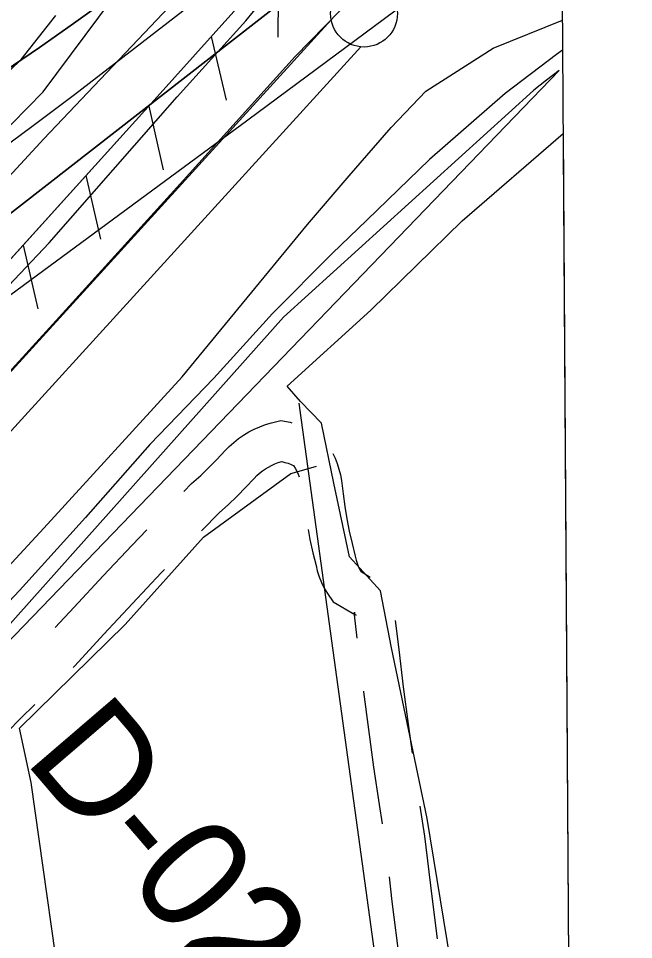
# Model space of a CAD drawing. Extents: x 3477039 to 3515015, y 546746 to 572297.
# Drawn here: x 3512456 to 3512916, y 559928 to 560616 of the extents above; entities that cross this region are included whole.
import ezdxf

# ---------------------------------------------------------------- set-up
doc = ezdxf.new("R2010")
doc.units = 0
for name, color, linetype in [('V-DTCH-CNTR', 7, 'Continuous'), ('V-FLOD-BASE', 7, 'Continuous'), ('V-GRID-FRAM', 7, 'Continuous'), ('V-LEVE-TOET', 7, 'Continuous'), ('V-RIVR-EDGE', 7, 'Continuous'), ('V-RIVR-RANG-IDEN', 7, 'Continuous'), ('V-ROAD-CNTR', 7, 'Continuous'), ('V-RRAP-FSHR', 7, 'Continuous'), ('V-SITE-VEGE', 7, 'Continuous'), ('V-SURV-LINE', 7, 'Continuous'), ('V-TOPO-DPTH', 7, 'Continuous'), ('V-TOPO-MINR', 7, 'Continuous'), ('V-TOPO-SHOR', 7, 'Continuous'), ('V-TOPO-WATR', 7, 'Continuous')]:
    doc.layers.add(name, color=color, linetype=linetype)

msp = doc.modelspace()

# ---------------------------------------------------------------- linework, layer by layer
at = {"layer": 'V-DTCH-CNTR'}
for points in [[(3512457.18, 560085.93), (3512536.15, 560163.42), (3512594.8, 560228.78), (3512660.18, 560276.38), (3512675.03, 560280.61), (3512679.38, 560281.85)], [(3512631.74, 558807.67), (3512610.83, 558966.46), (3512593.3, 559093.07), (3512573.46, 559251.5), (3512554.18, 559386.07), (3512534.67, 559539.07), (3512513.67, 559686.31), (3512493.17, 559853.05), (3512465.99, 560045.49), (3512457.18, 560085.93)]]:
    msp.add_lwpolyline(points, dxfattribs=at)
at = {"layer": 'V-FLOD-BASE'}
msp.add_lwpolyline([(3511829.13, 559666.52), (3511885.95, 559728.63), (3511983.2, 559835.99), (3512063, 559927.58), (3512139.13, 560013.41), (3512216.69, 560094.89), (3512298.29, 560186.46), (3512383.15, 560279.45), (3512482.21, 560387.89), (3512577.28, 560492.73), (3512663.24, 560587.89), (3512685.45, 560610.5), (3512709.48, 560635.26), (3512725.8, 560643.82), (3512769.35, 560670.62), (3512858.27, 560723.83), (3512862.4, 560726.37)], dxfattribs=at)
at = {"layer": 'V-GRID-FRAM'}
for points in [[(3481168.52, 570290.24), (3512799.99, 570478.87), (3512916.35, 552296.05), (3481269.02, 552107.33), (3481168.52, 570290.24)], [(3512799.99, 570478.87), (3512916.35, 552296.05), (3481269.02, 552107.33)]]:
    msp.add_lwpolyline(points, dxfattribs=at)
at = {"layer": 'V-LEVE-TOET'}
for points in [[(3511799.02, 559701.06), (3511874.79, 559785.45), (3511942.9, 559860.85), (3512005.92, 559930.15), (3512071.15, 560007.02), (3512137.79, 560078.46), (3512224.1, 560171.45), (3512295.52, 560254.06), (3512405.48, 560370.73), (3512479.4, 560448.62), (3512575.21, 560557.8), (3512626.57, 560614.53), (3512655.01, 560649.74), (3512667.41, 560665.2), (3512679.76, 560674.87), (3512700.09, 560687.37), (3512748.7, 560713.77), (3512807.46, 560743.34), (3512862.09, 560774.18)], [(3511715.4, 559407.86), (3511732.83, 559437.72), (3511810.73, 559518.48), (3511895.21, 559608.58), (3511995.73, 559718.09), (3512098.08, 559830.48), (3512189.85, 559928.84), (3512264.5, 560008.9), (3512352.62, 560102.6), (3512475.35, 560235.44), (3512578.79, 560348.54), (3512672.47, 560462.43), (3512703.81, 560498.7), (3512735.14, 560534.98), (3512760.99, 560561.9), (3512811.45, 560594.07), (3512863.11, 560615.13)]]:
    msp.add_lwpolyline(points, dxfattribs=at)
at = {"layer": 'V-RIVR-EDGE'}
msp.add_lwpolyline([(3511785.28, 559988.7), (3511896.57, 560082.68), (3511959.76, 560147.96), (3512019.92, 560197.64), (3512035.58, 560218.61), (3512078.3, 560256.93), (3512115.02, 560297.06), (3512167.35, 560341.35), (3512190.82, 560362.3), (3512269.57, 560406.53), (3512306.84, 560426.25), (3512334.52, 560453.2), (3512365.84, 560495.75), (3512411.58, 560540.66), (3512458.52, 560585.56), (3512484.41, 560618.52)], dxfattribs=at)
at = {"layer": 'V-ROAD-CNTR'}
for points in [[(3512860.65, 560577.39), (3512306.66, 560003.27), (3511752.79, 559394.67)], [(3512860.65, 560577.39), (3512851.15, 560570.12), (3512841.71, 560562.79), (3512841.44, 560562.58)], [(3512841.44, 560562.58), (3512654.57, 560393.1)], [(3512654.57, 560393.1), (3512306.66, 560003.27), (3510849.95, 558402.61)], [(3512580.18, 560262.83), (3512585.92, 560268.71), (3512592.74, 560274.88), (3512598.9, 560280.77), (3512604.88, 560286.84), (3512610.96, 560293.38), (3512613.98, 560296.45), (3512617.39, 560299.51), (3512620.98, 560302.36), (3512624.75, 560304.96), (3512628.67, 560307.33), (3512632.74, 560309.44), (3512636.93, 560311.29), (3512641.23, 560312.88), (3512645.62, 560314.19), (3512652.57, 560315.79), (3512659.49, 560314.61), (3512660.93, 560314.25)], [(3512691.49, 560291.35), (3512693.16, 560287.81), (3512694.75, 560283.77), (3512696.09, 560279.63), (3512697.17, 560275.42), (3512697.98, 560271.09), (3512699.15, 560261.01), (3512700.47, 560251.67), (3512702.03, 560242.36), (3512703.82, 560233.09), (3512705.84, 560223.88), (3512708.15, 560214.46), (3512708.85, 560211.51), (3512709.58, 560209.21), (3512710.48, 560206.96), (3512711.54, 560204.79), (3512712.76, 560202.7), (3512712.58, 560202.96), (3512719.48, 560198.87)], [(3512593.33, 560233.34), (3512606.74, 560247.09), (3512613.19, 560252.92), (3512619.96, 560259.41), (3512626.54, 560266.09), (3512632.65, 560272.65), (3512634.72, 560274.77), (3512636.72, 560276.56), (3512638.83, 560278.22), (3512641.04, 560279.75), (3512643.35, 560281.14), (3512645.74, 560282.38), (3512648.2, 560283.47), (3512650.72, 560284.4), (3512653.3, 560285.17), (3512653.44, 560285.21), (3512653.37, 560285.22), (3512655.73, 560284.64), (3512658.03, 560283.9), (3512660.27, 560283.01), (3512662.45, 560281.95), (3512662.24, 560282.07), (3512662.08, 560282.29), (3512663.39, 560280.23), (3512664.57, 560278.1), (3512665.61, 560275.9), (3512666.4, 560273.9)], [(3512484.02, 560161.09), (3512498.12, 560176.52), (3512519.72, 560199.76), (3512541.51, 560222.82), (3512552.34, 560234.11)], [(3512672.99, 560234.51), (3512674.43, 560227.04), (3512676.61, 560217.08), (3512678.99, 560207.44), (3512679.91, 560203.52), (3512681.32, 560199.09), (3512683.04, 560194.77), (3512685.09, 560190.6), (3512687.44, 560186.58), (3512691.63, 560180.51), (3512707.87, 560170.88), (3512708.92, 560170.35), (3512708.64, 560170.55), (3512708.39, 560170.77), (3512708.17, 560171.02), (3512707.97, 560171.31), (3512707.83, 560171.61), (3512707.72, 560171.93), (3512707.65, 560172.27), (3512707.63, 560172.6), (3512707.5, 560170.61), (3512709.53, 560153.24)], [(3512497.38, 560131.4), (3512498.57, 560132.55), (3512520.18, 560156.18), (3512541.61, 560179.24), (3512563.23, 560202.13), (3512565.55, 560204.55)], [(3512738.18, 560166.5), (3512740.73, 560144.75), (3512744.19, 560116.84), (3512747.86, 560088.96), (3512750.86, 560067.32)], [(3512714.37, 560113.54), (3512714.44, 560113.04), (3512718.13, 560084.94), (3512722.02, 560056.88), (3512726.11, 560028.84), (3512728.3, 560014.51)], [(3512398.41, 560032.4), (3512398.91, 560032.87), (3512418.71, 560053.43), (3512438.29, 560073.4), (3512458.07, 560093.18), (3512468.65, 560103.57)], [(3512756.63, 560027.73), (3512760.08, 560005.18), (3512765.48, 559960.08), (3512769.38, 559928.56)], [(3512733.5, 559974.86), (3512735.7, 559956.45), (3512741.26, 559911.53), (3512745.85, 559875.63)]]:
    msp.add_lwpolyline(points, dxfattribs=at)
msp.add_spline([(3512277.67, 559971.41), (3512298, 559957.14), (3512306.84, 559927.78), (3512310.08, 559873), (3512329.43, 559720.12), (3512359.73, 559505.65), (3512395.89, 559238.18), (3512418.34, 559052.61), (3512440.22, 558887.67), (3512450.38, 558811), (3512449.13, 558795.18), (3512443.9, 558782.66), (3512434.68, 558773.66), (3512418.19, 558764.46), (3512334.84, 558750.22), (3512293.44, 558746.14), (3512274.9, 558740.76), (3512263.47, 558732.68), (3512255.7, 558715.46), (3512256.61, 558683.2), (3512270.54, 558602.27), (3512280.81, 558513.22), (3512303.43, 558373.3), (3512325.15, 558213.94), (3512354.55, 557997.01), (3512379.68, 557819.77), (3512410.8, 557602.17), (3512439.72, 557385.23), (3512490.45, 557013.78), (3512505.03, 556909.8), (3512520.07, 556815.06), (3512536.12, 556693.16)], degree=3, dxfattribs=at)
at = {"layer": 'V-RRAP-FSHR'}
for p, q in [((3512650.77, 560651.18), (3512650.39, 560602.35)), ((3512600.65, 560602.92), (3512611.71, 560555.36)), ((3512553.88, 560550.83), (3512564.76, 560503.23)), ((3512506.93, 560498.91), (3512517.81, 560451.31)), ((3512459.98, 560446.99), (3512470.86, 560399.39))]:
    msp.add_line(p, q, dxfattribs=at)
for points in [[(3509745.5, 557585.28), (3510295.89, 558064.81), (3510440.18, 558201.2), (3510700.41, 558506.52), (3511009.85, 558846.16), (3511280.08, 559141.47), (3511523.63, 559424.21), (3511745.49, 559655.11), (3512200.05, 560159.55), (3512557.86, 560555.24), (3512632.93, 560638.89), (3512861.95, 560796.57)], [(3512254.49, 560219.75), (3512557.86, 560555.24), (3512632.93, 560638.89), (3512747.29, 560717.63)]]:
    msp.add_lwpolyline(points, dxfattribs=at)
at = {"layer": 'V-SITE-VEGE'}
for p, q in [((3512788.25, 560465.05), (3512863.65, 560530.46)), ((3512863.65, 560530.46), (3512871.69, 559275.04)), ((3512719.84, 560398.32), (3512788.25, 560465.05)), ((3512657.28, 560341.67), (3512719.84, 560398.32)), ((3512667.31, 560330.03), (3512657.28, 560341.67)), ((3512683.1, 560314.02), (3512667.31, 560330.03)), ((3512692.18, 560269.14), (3512683.1, 560314.02)), ((3512704.07, 560214.13), (3512692.18, 560269.14)), ((3512727.02, 560188.67), (3512704.07, 560214.13)), ((3512735.39, 560145.97), (3512727.02, 560188.67)), ((3512761.95, 560018.57), (3512735.39, 560145.97)), ((3512788.98, 559855.04), (3512761.95, 560018.57))]:
    msp.add_line(p, q, dxfattribs=at)
msp.add_lwpolyline([(3511760.03, 559883.56), (3511848.08, 559967.14), (3511932.14, 560048.57), (3512019.04, 560123.85), (3512070.77, 560181.66), (3512131.6, 560248.81), (3512165.08, 560281.45), (3512267.95, 560366.01), (3512339.6, 560430.19), (3512404.35, 560489.72), (3512474.96, 560561.49), (3512537.72, 560645.97), (3512574.14, 560685.46), (3512621.01, 560720.91), (3512613.83, 560677.23), (3512583.22, 560640.22), (3512475.44, 560526.43), (3512393.86, 560438.11), (3512304.65, 560343.34), (3512229.57, 560253.89), (3512147.96, 560160.15), (3512066.78, 560077.97), (3512000.45, 559999.3), (3511916.28, 559901.6)], dxfattribs=at)
at = {"layer": 'V-SURV-LINE'}
for points in [[(3510447.37, 558153.54), (3512690.26, 560615.35)], [(3512712.44, 560595.15), (3510469.55, 558133.33)]]:
    msp.add_lwpolyline(points, dxfattribs=at)
msp.add_circle((3512714.81, 560620.02), 25, dxfattribs=at)
at = {"layer": 'V-TOPO-DPTH'}
for points in [[(3512861.36, 560889.63), (3512547.64, 560649.47), (3512522.8, 560630.84), (3512497.71, 560612.54), (3512472.27, 560594.75), (3512446.59, 560577.29), (3512420.85, 560559.91), (3512395.28, 560542.29), (3512369.94, 560524.33), (3512344.77, 560506.14), (3512213.03, 560409.54), (3512182.13, 560386.19), (3512151.7, 560362.26), (3512121.98, 560337.46), (3512092.72, 560312.08), (3512043.93, 560268.51), (3512039.43, 560264.47), (3512034.97, 560260.39), (3512030.54, 560256.27), (3512026.14, 560252.13), (3511877.69, 560111.13), (3511799.25, 560036.29)], [(3511799.25, 560036.29), (3511877.69, 560111.13), (3512026.14, 560252.13), (3512030.54, 560256.27), (3512034.97, 560260.39), (3512039.43, 560264.47), (3512043.93, 560268.51), (3512092.72, 560312.08), (3512121.98, 560337.46), (3512151.7, 560362.26), (3512182.13, 560386.19), (3512213.03, 560409.54), (3512344.77, 560506.14), (3512369.94, 560524.33), (3512395.28, 560542.29), (3512420.85, 560559.91), (3512446.59, 560577.29), (3512472.27, 560594.75), (3512497.71, 560612.54), (3512522.8, 560630.84), (3512547.64, 560649.47), (3512861.36, 560889.63)], [(3512861.98, 560791.4), (3512441.5, 560463.95), (3512406.22, 560437.48), (3512370.36, 560411.87), (3512333.6, 560387.55), (3512296.25, 560364.1), (3512295.76, 560363.81), (3512258.45, 560340.78), (3512221.47, 560317.24), (3512184.97, 560292.96), (3512148.8, 560268.17), (3512119.73, 560247.81), (3512098.66, 560232.43), (3512078.02, 560216.52), (3512058.01, 560199.81), (3512038.43, 560182.58), (3511891.93, 560048.48), (3511814.05, 559976.4)]]:
    msp.add_lwpolyline(points, dxfattribs=at)
at = {"layer": 'V-TOPO-MINR'}
for points in [[(3511453.13, 559662.23), (3511974.79, 560177.9), (3511986.83, 560189.63), (3511998.99, 560201.23), (3512011.32, 560212.64), (3512023.77, 560223.94), (3512036.5, 560234.9), (3512049.47, 560245.54), (3512062.82, 560255.72), (3512076.41, 560265.57), (3512236.09, 560377.03), (3512268.94, 560399.77), (3512301.92, 560422.33), (3512335.07, 560444.62), (3512368.35, 560466.74), (3512401.45, 560489.1), (3512434.21, 560511.94), (3512466.44, 560535.52), (3512498.32, 560559.58), (3512861.67, 560840.37)], [(3511814.05, 559976.4), (3511891.93, 560048.48), (3512038.43, 560182.58), (3512058.01, 560199.81), (3512078.02, 560216.52), (3512098.66, 560232.43), (3512119.73, 560247.81), (3512148.8, 560268.17), (3512184.97, 560292.96), (3512221.47, 560317.24), (3512258.45, 560340.78), (3512295.76, 560363.81), (3512296.25, 560364.1), (3512333.6, 560387.55), (3512370.36, 560411.87), (3512406.22, 560437.48), (3512441.5, 560463.95), (3512861.98, 560791.4)], [(3511535.74, 559674.53), (3512084.81, 560181.34), (3512092.34, 560187.95), (3512100.06, 560194.3), (3512108.09, 560200.25), (3512116.32, 560205.95), (3512125.22, 560211.79), (3512138.2, 560219.94), (3512151.38, 560227.75), (3512164.86, 560235.02), (3512178.54, 560241.94), (3512227.88, 560265.69), (3512265.76, 560285.25), (3512302.82, 560306.16), (3512338.66, 560329.11), (3512373.68, 560353.42), (3512627.87, 560540.63), (3512788.88, 560660.21), (3512862.47, 560715.48)]]:
    msp.add_lwpolyline(points, dxfattribs=at)
at = {"layer": 'V-TOPO-SHOR'}
msp.add_line((3512666.2, 560328.75), (3512872.4, 558827.37), dxfattribs=at)
msp.add_lwpolyline([(3512863.26, 560592.53), (3512858.67, 560589.38), (3512820.36, 560560.24), (3512763.67, 560510.94), (3512716.96, 560465.7), (3512691.1, 560440.62), (3512646.45, 560395.78), (3512602.62, 560347.63), (3512554.62, 560297.85), (3512506.6, 560243.51), (3512457.33, 560188.77), (3512425.2, 560155.03), (3512395.55, 560121.27), (3512357.96, 560078.87), (3512328.31, 560044.7), (3512284.07, 559998.62), (3512242.32, 559952.94), (3512191.37, 559894.06)], dxfattribs=at)
at = {"layer": 'V-TOPO-WATR'}
msp.add_lwpolyline([(3511799.25, 560036.29), (3511877.69, 560111.13), (3512026.14, 560252.13), (3512030.54, 560256.27), (3512034.97, 560260.39), (3512039.43, 560264.47), (3512043.93, 560268.51), (3512092.72, 560312.08), (3512121.98, 560337.46), (3512151.7, 560362.26), (3512182.13, 560386.19), (3512213.03, 560409.54), (3512344.77, 560506.14), (3512369.94, 560524.33), (3512395.28, 560542.29), (3512420.85, 560559.91), (3512446.59, 560577.29), (3512472.27, 560594.75), (3512497.71, 560612.54), (3512522.8, 560630.84), (3512547.64, 560649.47), (3512861.36, 560889.63)], dxfattribs=at)

# ---------------------------------------------------------------- texts
at = {"layer": 'V-RIVR-RANG-IDEN'}
msp.add_text('D-020', height=83, rotation=310.64133, dxfattribs=at).set_placement((3512459.7, 560062.19))

doc.saveas('drawing.dxf')
